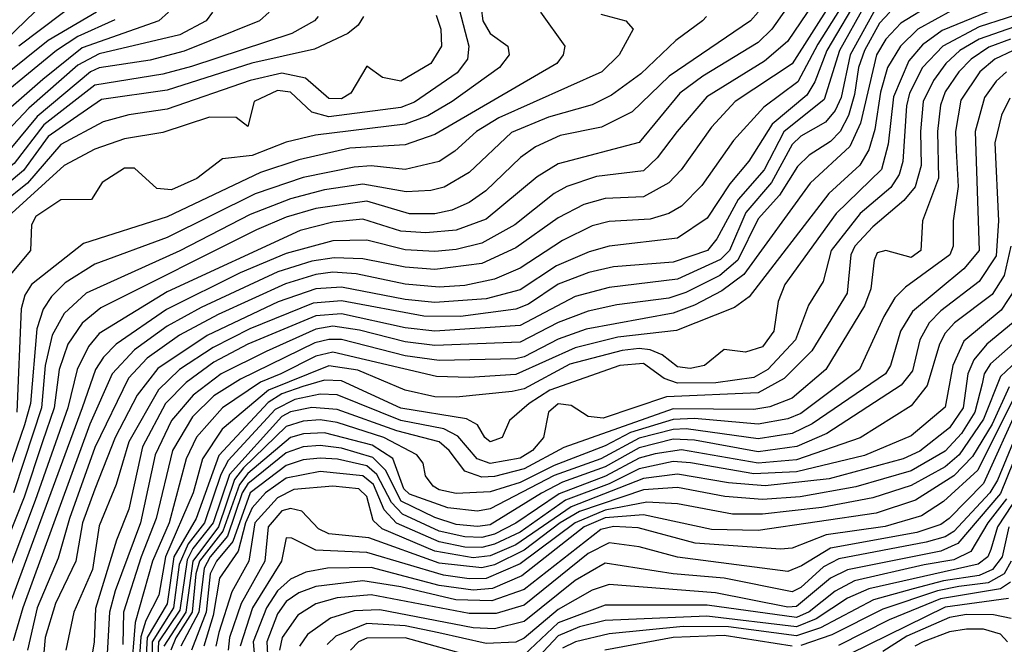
# Model space of a CAD drawing. Extents: x 501367 to 657802, y 482273 to 547541.
# Tile 674 of 714: x 640118 to 642434, y 485539 to 487008. Entities that reach past the tile are written whole.
import ezdxf

# ---------------------------------------------------------------- set-up
doc = ezdxf.new("R2010")
doc.units = 0

msp = doc.modelspace()

# ---------------------------------------------------------------- linework, layer by layer
at = {"layer": '0CON20XD'}
for points in [[(642044.9, 487135), (641923.7, 486956.3), (641870.1, 486909.9), (641734.1, 486825.9), (641664.5, 486745), (641617.3, 486682.7), (641585, 486652.5), (641475, 486638.9), (641405, 486615.8), (641375, 486598.8), (641282.7, 486525), (641205, 486482.6), (641145, 486467.6), (641095, 486462.8), (641025, 486466.4), (640935, 486489.4), (640855, 486487.5), (640745, 486458.2), (640637.2, 486412.8), (640463.9, 486326.1), (640345.4, 486244.6), (640315.5, 486214.5), (640296.7, 486185), (640265, 486095.3), (640088.2, 485615)], [(642071.2, 487118.8), (641935, 486903.7), (641800.8, 486815), (641745, 486754.8), (641674, 486655), (641645, 486624.4), (641585, 486591.4), (641495, 486587.1), (641445, 486573.4), (641385, 486542.1), (641285, 486471), (641204.8, 486434.8), (641095, 486420.4), (641025, 486425.7), (640925, 486445.7), (640857.6, 486447.6), (640805, 486439.6), (640725.2, 486415), (640545, 486330.9), (640465, 486286.9), (640388.6, 486231.4), (640335.8, 486175), (640283.5, 486056.5), (640125.4, 485625), (640102.8, 485547.2)], [(641964, 487095), (641886.9, 486985), (641855, 486954.3), (641724.8, 486875.2), (641671.1, 486835), (641575, 486719.2), (641385, 486668.4), (641335, 486637.8), (641215, 486538.4), (641145, 486512.8), (641073.8, 486506.2), (641015, 486510.5), (640925, 486538.5), (640855, 486531.6), (640778.3, 486511.7), (640465, 486367.6), (640305, 486269.5), (640280.4, 486239.6), (640253.6, 486185), (640231.2, 486095), (640155, 485876.9), (640030.5, 485550.5)], [(640224.3, 487095), (640038.2, 486915)], [(642097.6, 487112.4), (641995, 486950.1), (641948.4, 486861.6), (641868, 486802), (641796.7, 486723.3), (641722.2, 486617.8), (641675, 486569.6), (641645, 486552.1), (641601.1, 486538.9), (641505, 486533.5), (641465, 486522.7), (641395, 486488.6), (641295, 486423.3), (641235, 486397.3), (641165, 486382.5), (641105, 486378.8), (641025, 486385.9), (640909.9, 486409.9), (640855, 486413.7), (640815, 486408.3), (640743.5, 486386.5), (640585, 486314.6), (640494.2, 486265.8), (640418.4, 486211.6), (640374.2, 486165), (640295, 486001.7), (640235.1, 485835.1), (640208.5, 485741.5), (640159.6, 485625), (640136.4, 485525)], [(642097.5, 487072.5), (642016.7, 486935), (641988.2, 486861.8), (641969.6, 486830.4), (641888, 486762), (641832.9, 486675), (641788.6, 486621.4), (641735, 486541), (641665, 486493.9), (641505, 486475.4), (641457.9, 486462.1), (641380.9, 486429.1), (641295, 486372.4), (641215, 486351), (641095, 486342.7), (641025, 486350), (640875, 486378.6), (640815, 486375.1), (640725.8, 486344.2), (640559.2, 486265), (640442.8, 486187.2), (640394.7, 486125), (640342.7, 486025), (640295, 485904.2), (640266.4, 485825), (640250.7, 485735), (640202.2, 485635), (640177.9, 485555), (640163.5, 485386.5)], [(641147.6, 487047.6), (641174.4, 486945.6), (641171.3, 486915), (641147.2, 486882.8), (641046.5, 486813.5), (641015, 486801.1), (640845, 486779.5), (640805, 486790), (640755, 486837.4), (640725, 486840.8), (640669.7, 486815), (640655, 486756.7), (640627.8, 486777.8), (640565, 486778.5), (640455, 486742.5), (640365, 486727.3), (640295, 486703), (640222.6, 486665), (640091.3, 486545)], [(640268.8, 487061.2), (640116.2, 486945)], [(642264.9, 487045.1), (642190.8, 486999.2), (642155, 486961.9), (642133.4, 486925), (642095.9, 486764.1), (642070.3, 486709.7), (641977, 486623), (641821.3, 486408.7), (641769.8, 486370.2), (641705, 486336.3), (641655, 486317.6), (641450.3, 486279.7), (641385, 486256.6), (641305, 486214.7), (641285, 486210.2), (641105, 486206), (641025, 486217.5), (640875, 486255.4), (640845, 486256), (640812.4, 486247.6), (640637.4, 486162.6), (640575, 486123), (640525, 486074.3), (640477.6, 485995), (640439.6, 485835), (640404.3, 485745), (640362.2, 485615), (640361, 485539)], [(642565, 487052), (642375, 486990.7), (642289.7, 486945), (642241.9, 486895), (642210.6, 486835), (642203.8, 486805), (642195.5, 486674.5), (642186.7, 486643.3), (642166.8, 486613.2), (642095, 486551.9), (642027.1, 486465), (642008, 486392), (641973.4, 486336.6), (641942.6, 486255), (641878.1, 486185), (641845, 486166.3), (641755.8, 486154.2), (641665, 486153.4), (641633.7, 486163.7), (641585, 486199.6), (641529.6, 486195), (641365, 486136.5), (641316.1, 486105), (641270, 486065), (641253.1, 486025), (641225, 486014.8), (641211.9, 486025), (641194.8, 486054.8), (641169.2, 486069.2), (641015, 486094.5), (640875, 486158.7), (640835, 486160.2), (640784.4, 486145), (640735, 486127.8), (640702.6, 486107.4), (640586.8, 485983.2), (640533.6, 485835), (640481, 485745), (640465, 485634), (640418.3, 485555), (640411.9, 485445)], [(641854.8, 487025), (641837.4, 487005), (641646, 486875), (641558.7, 486791.3), (641486.7, 486755), (641389.5, 486735), (641331.5, 486708.5), (641296.2, 486683.8), (641214.3, 486605), (641175, 486578.2), (641135, 486560.1), (641095, 486551), (641035, 486551.5), (640935, 486580.8), (640815, 486563.6), (640745, 486543), (640675, 486513.3), (640309.5, 486330.5), (640265, 486294.1), (640231.6, 486245), (640211.3, 486185), (640199.4, 486095), (640171.6, 486015), (640128.8, 485885), (639997.4, 485555)], [(640299.3, 487025), (640185, 486958.5), (640025, 486830.9)], [(640468.1, 487025), (640445.3, 487004.7), (640265, 486941.5), (640172.9, 486867.1), (640035, 486747)], [(641203.9, 487035), (641207.3, 487005), (641225, 486975.3), (641266.2, 486945), (641269.6, 486925), (641246.7, 486895), (641135.7, 486815), (641078.4, 486781.6), (641025, 486761.8), (640813.9, 486736.1), (640745, 486719.3), (640665, 486688.3), (640595, 486680.4), (640535, 486634.4), (640475, 486607.8), (640440.7, 486610.7), (640388.2, 486658.2), (640365, 486658.6), (640311.9, 486625), (640287.5, 486585), (640215, 486583.8), (640156.1, 486545), (640145.7, 486525), (640144, 486465), (640068, 486375)], [(640571.9, 487025), (640556.8, 487005), (640495, 486972.2), (640305, 486927.5), (640255, 486900.5), (640140, 486800), (640076.8, 486733.2)], [(641485, 487020.7), (641543.8, 487005), (641561.4, 486985), (641528.1, 486925), (641487.5, 486885), (641245, 486776.6), (641192.8, 486745), (641141.7, 486698.3), (641105, 486674.1), (641025, 486655.7), (640945, 486664), (640905, 486660.9), (640785, 486636.6), (640671.8, 486598.2), (640465, 486495.4), (640295, 486433), (640225, 486389.2), (640192.9, 486357.1), (640173.3, 486326.7), (640158.8, 486281.1), (640143.8, 486105), (640129.9, 486055), (640077.9, 485905)], [(640704.7, 487025), (640682.5, 487005), (640505, 486933.4), (640425, 486912.4), (640305, 486894.2), (640285.2, 486884.8), (640159.6, 486780.4), (640095, 486702.5)], [(641342.9, 487025), (641400.7, 486945), (641396.7, 486925), (641381.6, 486905), (641095, 486737.4), (641025, 486713.4), (640895, 486705.6), (640775, 486678.5), (640685, 486648.1), (640465, 486543.8), (640268.5, 486481.5), (640145.9, 486385), (640130.4, 486359.6), (640122.1, 486327.9), (640111.2, 486085)], [(642105, 487040.2), (642046.5, 486935), (642010.1, 486819.9), (641915.8, 486744.2), (641869.5, 486655), (641808.4, 486585), (641757.9, 486492.1), (641735.6, 486465), (641655, 486437.8), (641515, 486426.3), (641456.6, 486413.4), (641385, 486385.8), (641315, 486339), (641285, 486326.7), (641155, 486309.9), (641069.1, 486310.9), (640875, 486347), (640808.8, 486341.2), (640659.2, 486280.8), (640573, 486237), (640493.8, 486185), (640445, 486137.8), (640375.1, 486015), (640345.4, 485914.6), (640305, 485817.9), (640289.4, 485715), (640245.4, 485615), (640226.6, 485525)], [(642135, 487040.2), (642071.4, 486925), (642050, 486825), (642035.8, 486794.2), (642013.1, 486766.9), (641955, 486734.1), (641935, 486714.2), (641886.2, 486625), (641825.9, 486554.1), (641787.4, 486465), (641766.3, 486443.7), (641665, 486397.4), (641505, 486378.1), (641425, 486356.9), (641295, 486288.3), (641095, 486275.6), (641025, 486282.9), (640875, 486316.2), (640815, 486311.5), (640655.1, 486244.9), (640575, 486202.2), (640509.7, 486155), (640461.2, 486105), (640406.9, 486003.1), (640375, 485856.8), (640345.8, 485784.2), (640296.6, 485623.4), (640293.1, 485545), (640274.1, 485425)], [(642164.9, 487025), (642140.4, 486999.6), (642105.1, 486935), (642091, 486895), (642081.7, 486831.7), (642067.5, 486782.5), (642047.6, 486745), (642025, 486721.2), (641975, 486689.2), (641947.4, 486662.6), (641905.6, 486595), (641855, 486539.8), (641807.6, 486442.4), (641765, 486406.5), (641685, 486365.9), (641645, 486353.2), (641522.6, 486337.4), (641455, 486322.4), (641385, 486295.9), (641295, 486249.1), (641095, 486241.5), (641025, 486249.9), (640917.6, 486277.6), (640855, 486287), (640815, 486280.4), (640697.8, 486227.8), (640592.3, 486175), (640526.1, 486125), (640475.3, 486065), (640436.7, 485985), (640402.8, 485825), (640342.5, 485665), (640329.4, 485615), (640310, 485265)], [(642310.8, 487029.2), (642230.6, 486985), (642189.4, 486945), (642159.4, 486895), (642142.5, 486837.5), (642129.3, 486749.3), (642115, 486701.9), (642094.2, 486665.8), (642020.9, 486599.1), (641833.9, 486356.1), (641799, 486331), (641663.3, 486276.7), (641525, 486261.3), (641425, 486236.2), (641285, 486173.2), (641175, 486166.4), (641098.7, 486168.7), (640855, 486226), (640815, 486216.8), (640732.5, 486175), (640685, 486155.1), (640595.2, 486094.8), (640533.9, 486026.1), (640509.5, 485975), (640469.6, 485825), (640430.8, 485735), (640389.9, 485590.1), (640379.4, 485465)], [(642408.5, 487031.5), (642288, 486982), (642241.8, 486948.2), (642209.3, 486910.7), (642173.7, 486826.3), (642160.8, 486715), (642145, 486655.7), (642038.1, 486551.9), (641917.6, 486385), (641902.1, 486345), (641891.9, 486275), (641865, 486238.4), (641825, 486226.2), (641775, 486232.5), (641728.6, 486195), (641695, 486187.4), (641665, 486191.7), (641629.5, 486219.5), (641601.1, 486231.1), (641575, 486234.8), (641535, 486230), (641412.3, 486197.7), (641305, 486139.6), (641276.4, 486133.6), (641145, 486120.4), (641095, 486121.1), (641025, 486136.4), (640913.6, 486183.5), (640845, 486194), (640703.6, 486136.4), (640594.7, 486045.3), (640547.9, 485975), (640526.4, 485895), (640461.4, 485745), (640445.4, 485654.6), (640414.7, 485595.3), (640403, 485557), (640396.7, 485465)], [(642575, 487031.8), (642375, 486961.7), (642329.3, 486935), (642296.1, 486905), (642267.3, 486865), (642243.4, 486815), (642236.5, 486745), (642238.3, 486665), (642224.1, 486615), (642197.8, 486582.2), (642125, 486521), (642082.6, 486475), (642072.7, 486455), (642064.3, 486365), (641981, 486229), (641916.2, 486163.8), (641855, 486130), (641639.2, 486120.8), (641490.8, 486070.8), (641455, 486074.6), (641415, 486100.7), (641385, 486104.2), (641362, 486085), (641350.5, 486025), (641324.3, 485995), (641295, 485977), (641225, 485964.3), (641194.5, 485975), (641148.5, 486028.5), (641115.6, 486045.6), (641015, 486065.1), (640865, 486125.3), (640825, 486127.5), (640765, 486114.4), (640718.8, 486091.2), (640608.9, 485971.1), (640591.3, 485938.7), (640553.2, 485825), (640514.5, 485775), (640493.4, 485726.6), (640480.3, 485625), (640430.1, 485545), (640428.2, 485425)], [(640820.5, 487015), (640811.8, 487005), (640758.7, 486975), (640522.1, 486897.9), (640455, 486879.4), (640295, 486853.4), (640175, 486760.2), (640105, 486669.3), (640007.8, 486595), (639962.5, 486545), (639930.6, 486455), (639920.6, 486395), (639924.1, 486075.9), (639894.3, 485975.7), (639831.5, 485815), (639783.8, 485626.2)], [(640342.4, 487007.6), (640255, 486967.8), (640205.1, 486935), (640015, 486780.1)], [(640926.6, 487015), (640914.7, 486995), (640890.3, 486975), (640811.7, 486938.3), (640664.6, 486905.4), (640465, 486841.6), (640310.4, 486819.6), (640245.2, 486774.8), (640185, 486733.1), (640126.9, 486653.1), (640044.9, 486585)], [(641098.1, 487018.1), (641108.4, 486985), (641110.6, 486945), (641085, 486904.8), (641015, 486862.7), (640971.5, 486871.5), (640935, 486898.1), (640897.3, 486835), (640875, 486821.8), (640845, 486822.1), (640790.5, 486870.5), (640735, 486881.9), (640660.7, 486865), (640465, 486796.9), (640375, 486783.8), (640315, 486767.8), (640215, 486714.1), (640136.8, 486623.2), (640076.5, 486575)], [(641733.8, 487015), (641723.8, 487005), (641661.5, 486958.5), (641579.4, 486880.6), (641510, 486830), (641465, 486807.8), (641361.8, 486778.2), (641275, 486742.1), (641175, 486648.5), (641116.2, 486613.8), (641085, 486605.7), (641027.2, 486602.8), (640925, 486620.7), (640835, 486607.6), (640755, 486586.7), (640660, 486550), (640495, 486464.3), (640275, 486364.3), (640222.8, 486317.2), (640195, 486265.9), (640178.6, 486195), (640169.9, 486095), (640129, 485971), (640103.5, 485895)], [(642448.5, 486961.5), (642397.3, 486942.7), (642355.9, 486915), (642326.8, 486885), (642295, 486838), (642283.5, 486806.5), (642276.7, 486745), (642279.5, 486635), (642241.2, 486535), (642237.6, 486465), (642215, 486448.4), (642155, 486464.7), (642135, 486459.4), (642127.6, 486442.4), (642120.4, 486375), (642105.4, 486335), (642014.4, 486185), (641935, 486118), (641882.6, 486097.4), (641845, 486091.5), (641655, 486092.4), (641397.8, 486002.2), (641305, 485951.4), (641235, 485933.8), (641205, 485932.1), (641165, 485946.1), (641128.2, 485995), (641105, 486015.3), (641005, 486041.1), (640865, 486091.5), (640805, 486095.9), (640755, 486085.4), (640735, 486074.9), (640611.4, 485938.6), (640573.7, 485825), (640525.6, 485764.4), (640512, 485738), (640495, 485619.8), (640444.7, 485545), (640440.8, 485460.8)], [(642454.8, 486935), (642411.4, 486915), (642376.7, 486885), (642331.9, 486818.1), (642318.9, 486745), (642320.4, 486700.4), (642325.1, 486615.1), (642313.8, 486535), (642313.5, 486475), (642306.2, 486455), (642201.3, 486378.7), (642176.5, 486353.5), (642150.3, 486309.7), (642093.2, 486185), (641955, 486081.8), (641925, 486068.9), (641855, 486056.8), (641705, 486069.7), (641655, 486067.7), (641555, 486037.4), (641495, 486005.8), (641375, 485959.8), (641295, 485919.3), (641225, 485897.7), (641145, 485893.7), (641105, 485902.2), (641090.9, 485910.9), (641072.5, 485935), (641067.2, 485965), (641052.5, 485985), (640975, 486025.1), (640865, 486061), (640825, 486066.7), (640785, 486064), (640745, 486051.2), (640645, 485954), (640623.7, 485926.3), (640586, 485815), (640525.6, 485735), (640508.9, 485615), (640457.1, 485535)], [(642439.4, 486885), (642415, 486863), (642387.4, 486825), (642365.1, 486745), (642374.9, 486465), (642338.4, 486421.6), (642218.3, 486321.7), (642190, 486275), (642166.6, 486195), (642154.2, 486175), (641982.2, 486057.8), (641935, 486034.9), (641855, 486022), (641685.4, 486045.4), (641655, 486044.4), (641575, 486023.5), (641484.9, 485975), (641375, 485935.8), (641225, 485857.8), (641195, 485852.5), (641125, 485860.4), (641035, 485892.3), (641021.4, 485905), (640995.7, 485975.6), (640947.4, 486007.4), (640835, 486036.1), (640786, 486034), (640755, 486025.1), (640655, 485940.4), (640635.1, 485914.9), (640596.4, 485805), (640541.2, 485735), (640532.6, 485705), (640524, 485615), (640485.9, 485554.1), (640474, 485525)], [(642447.2, 486822.8), (642427.2, 486782.8), (642411.7, 486718.3), (642420.5, 486535), (642415, 486452.3), (642375, 486392.3), (642285, 486323.5), (642257.1, 486295), (642234.9, 486255), (642218.2, 486181.8), (642191.3, 486148.7), (642016.9, 486035), (641945.6, 486004.4), (641855, 485991.6), (641705, 486018.7), (641655, 486021.3), (641575, 486000.9), (641495, 485956.4), (641395, 485920.6), (641345.8, 485894.2), (641225, 485819.9), (641195, 485815.8), (641145, 485821.2), (641095, 485837.1), (641015.8, 485875.8), (640978.8, 485948.8), (640948.6, 485978.6), (640875, 486000.5), (640825, 486006.9), (640785, 486003.2), (640745, 485989.6), (640655, 485916.5), (640641.6, 485895), (640606.7, 485793.3), (640566, 485745), (640552.1, 485717.9), (640539.5, 485615), (640497, 485535)], [(642449.6, 486475), (642433.5, 486406.5), (642405, 486361.6), (642317, 486295), (642295, 486270.8), (642281.8, 486245), (642252.5, 486147.5), (642215, 486099.8), (642095, 486024.3), (641945, 485973.2), (641855, 485964.7), (641675, 485996.2), (641612.9, 485987.1), (641575, 485977.1), (641495.7, 485934.3), (641386.7, 485893.3), (641285, 485823.7), (641235, 485798.1), (641205, 485790.5), (641165, 485792.1), (641105.2, 485805), (641018.3, 485845), (640992.4, 485872.4), (640958.6, 485938.6), (640935, 485958.4), (640865.9, 485974.1), (640825, 485976.4), (640785, 485972.5), (640745, 485959.6), (640660.7, 485895), (640619.3, 485780.7), (640581.2, 485735), (640566.3, 485705), (640556.6, 485615), (640522.3, 485525)], [(642459.6, 486375), (642426.2, 486325), (642338.5, 486251.5), (642312.5, 486195), (642295, 486096.9), (642215, 486029), (642105, 485982.8), (641945, 485944.8), (641845, 485939.7), (641695.6, 485965.6), (641655, 485968.8), (641575, 485951.9), (641505, 485916.4), (641402.1, 485877.9), (641295, 485802.9), (641235, 485774.2), (641205, 485766.8), (641165, 485767.9), (641105, 485780.2), (641004.3, 485824.3), (640975.1, 485855.1), (640950.3, 485915), (640925, 485934.9), (640825, 485945.6), (640745, 485929.7), (640696.1, 485895), (640665, 485860.4), (640649.4, 485825), (640632.1, 485757.9), (640588, 485695), (640573.4, 485606.6), (640551.5, 485535)], [(642455, 486295.8), (642392.7, 486245), (642362, 486208), (642348, 486175), (642337, 486095), (642305, 486047.7), (642235, 485993), (642195.9, 485975), (642022.2, 485927.8), (641871.4, 485911.4), (641785, 485918.6), (641665, 485938.9), (641585, 485929.2), (641415, 485862.6), (641285, 485773.4), (641225, 485747.2), (641185, 485742.7), (641095, 485758.4), (640970.7, 485810.7), (640949.9, 485829.9), (640935, 485886.7), (640915.8, 485905), (640855, 485911.2), (640763, 485903), (640725, 485883.9), (640671, 485825), (640657, 485735), (640617.3, 485662.7), (640586.7, 485566.7), (640579.9, 485535)], [(642495, 486280.6), (642401.6, 486198.4), (642386.6, 486175), (642381.5, 486151.5), (642364.9, 486085), (642333.1, 486035), (642295, 485993.3), (642215, 485947.1), (642085, 485909.5), (641954.1, 485885.9), (641865, 485879.6), (641776.6, 485886.6), (641665, 485907.7), (641585, 485902), (641435, 485851.7), (641389.5, 485825), (641305, 485760.1), (641235, 485726.2), (641205, 485718.6), (641105, 485730.1), (640939.6, 485789.6), (640845, 485798.7), (640820.9, 485811), (640781.8, 485851.8), (640755, 485858.2), (640735, 485852.7), (640703, 485815), (640695.1, 485735), (640639, 485635), (640611.9, 485555), (640608.8, 485525)], [(642505, 486244.2), (642425, 486168.6), (642385, 486068.2), (642327.4, 485985), (642295, 485956.5), (642215, 485912.8), (642125, 485883.9), (642005, 485860.7), (641865, 485844.9), (641794.9, 485844.9), (641665, 485869.1), (641593.5, 485873.5), (641495, 485854.6), (641424.4, 485825), (641295, 485728.3), (641215, 485693.7), (641175, 485693), (641115, 485702), (640935, 485755.3), (640815, 485760.1), (640758.4, 485788.4), (640745, 485789.2), (640734, 485735), (640666.2, 485625), (640637.1, 485535)], [(642445.3, 486144.7), (642405, 486056.5), (642359.2, 485980.8), (642315, 485934.9), (642225, 485877.9), (642132.7, 485847.3), (641855, 485806.6), (641745, 485808.9), (641585, 485843.9), (641495, 485836.2), (641445.7, 485815), (641299.6, 485700.4), (641229.9, 485670.1), (641185, 485666.5), (641105, 485677.7), (640945, 485719.9), (640842.2, 485717.8), (640791.5, 485708.5), (640755, 485692.6), (640725, 485665.1), (640698.8, 485625), (640667.6, 485545), (640675.5, 485455)], [(642457.9, 486122.1), (642371.5, 485948.5), (642291.3, 485875), (642238.9, 485841.1), (642153.9, 485816.1), (642015, 485796.6), (641935, 485765.1), (641907.4, 485762.6), (641707.1, 485777.1), (641573, 485813), (641515, 485816.5), (641485, 485809.3), (641305, 485668.4), (641229, 485641), (641143.7, 485643.7), (641015, 485674.3), (640925, 485688.4), (640815, 485674.7), (640775, 485660.3), (640745, 485639.8), (640725, 485610.7), (640699.6, 485545), (640704.5, 485455)], [(642470.3, 486105), (642385, 485917.1), (642304.1, 485835), (642285, 485821.2), (642228, 485802), (642025, 485765.4), (641956.7, 485723.3), (641925, 485710.4), (641665, 485743.9), (641575, 485768), (641505, 485777.7), (641455, 485752.9), (641305, 485630.9), (641238.6, 485611.4), (641175, 485611.2), (640944.9, 485655.1), (640865, 485648.4), (640815, 485634.2), (640772.2, 485607.8), (640735.7, 485555), (640729.3, 485525)], [(642490.1, 486099.9), (642417.6, 485925), (642400, 485895), (642315, 485804.6), (642295, 485791.9), (642250.4, 485779.6), (642045, 485739.8), (642008.9, 485721.1), (641955, 485672.8), (641935, 485662.2), (641775, 485694.5), (641655, 485705.1), (641495, 485730.1), (641425, 485688.8), (641305, 485592.4), (641235, 485575.6), (641185, 485578.1), (640965, 485620.1), (640905, 485618.1), (640849.3, 485600.7), (640795, 485562.1), (640776, 485535)], [(642486.3, 486045), (642425, 485893.5), (642325, 485776.2), (642285, 485758.3), (642065, 485714.6), (642025, 485694.3), (641945, 485628), (641925, 485626.7), (641755, 485660.5), (641505, 485679.9), (641465, 485666.6), (641385, 485621.3), (641305, 485553.4), (641285.5, 485544.5), (641215, 485540.9), (641103.8, 485566.2), (641025, 485582.9), (640935, 485588), (640861.8, 485558.2), (640841.2, 485538.8)], [(642438.7, 485881.3), (642395.5, 485825), (642355, 485757.5), (642315, 485737.9), (642245.8, 485725.8), (642081.7, 485688.4), (642036, 485664), (641975, 485615.9), (641945, 485602.4), (641735, 485631), (641495, 485631.3), (641385, 485589.5), (641305, 485514.7)], [(642452.2, 485867.8), (642418.1, 485815), (642402.1, 485762.1), (642395, 485744.9), (642372.2, 485727.8), (642115, 485669.8), (642065, 485647.3), (641991.1, 485598.9), (641945, 485580.5), (641734.6, 485605.4), (641495.3, 485595.3), (641435, 485579.9), (641385, 485559.1), (641315, 485484.5)], [(642444.9, 485815), (642429.1, 485745), (642406.5, 485715), (642375, 485701.1), (642291.3, 485688.7), (642219.9, 485669.9), (642126, 485644), (642002, 485578), (641945, 485558.8), (641785, 485580.5), (641678.8, 485581.2), (641505, 485563.9), (641425.3, 485545), (641395, 485530)], [(642450.4, 485735), (642433.6, 485705), (642396, 485684), (642326.9, 485675), (642277, 485665), (642147.9, 485622.1), (642028.6, 485561.4), (641955, 485536.4)], [(642448.4, 485685), (642425, 485669.8), (642284.2, 485645.8), (642163.3, 485596.7), (642043.7, 485536.3)], [(642443.5, 485646.5), (642295, 485626.8), (642025, 485494.4)], [(642449.7, 485599.7), (642408.7, 485608.7), (642345, 485609), (642305, 485601.9), (642205, 485558.4), (642147.9, 485522.1)], [(642441.5, 485545), (642425, 485563.2), (642385.1, 485575.1), (642345, 485574.7), (642305, 485568.1), (642243.3, 485545), (642223.8, 485535)], [(641188.6, 485508.6), (641025, 485554.1), (640935, 485553.8), (640915.4, 485544.6), (640896.5, 485525)], [(641935, 485534.8), (641775, 485559.9), (641655, 485555.1), (641494.3, 485525.7)]]:
    msp.add_lwpolyline(points, dxfattribs=at)

doc.saveas('drawing.dxf')
